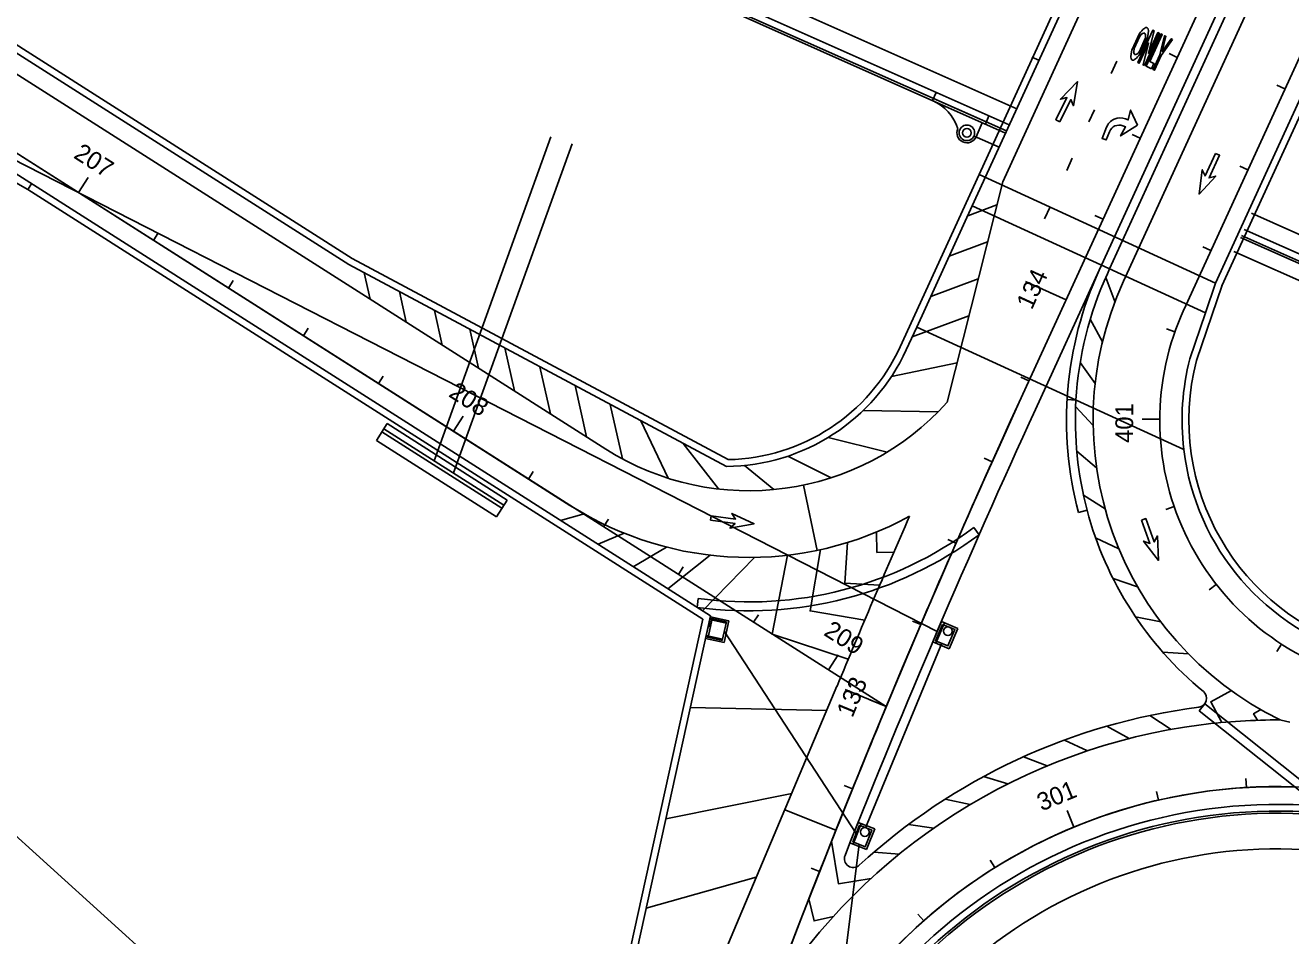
# Model space of a CAD drawing. Extents: x 468143 to 491361, y 1438528 to 1468730.
# Drawn here: x 487636.1 to 487920.8, y 1466827.2 to 1467031.9 of the extents above; entities that cross this region are included whole.
import ezdxf

# ---------------------------------------------------------------- set-up
doc = ezdxf.new("R2010")
doc.units = 0
doc.layers.add('Default', color=7, linetype='Continuous')
doc.layers.add('Xreference_dp', color=7, linetype='Continuous')

# ---------------------------------------------------------------- blocks, each defined once
blk = doc.blocks.new('POINT_DISPLAY')
at = {"layer": 'Default'}
blk.add_line((0, 0), (0, 0), dxfattribs=at)
blk = doc.blocks.new('InltCurb1_35')
at = {"layer": 'Default'}
for p, q in [((2.25, 2), (2.25, 5.5)), ((-10, 2), (-10, 0)), ((-10, 1.5), (3, 1.5)), ((3, 2), (2.25, 2)), ((3, 0), (3, 2))]:
    blk.add_line(p, q, dxfattribs=at)
for radius in [1.75, 1]:
    blk.add_circle((0, 5.5), radius, dxfattribs=at)
for centre, radius, start, end in [((0, 5.5), 2.25, 0, 180), ((-9.85, 12), 10, 269.1432, 319.4677)]:
    blk.add_arc(centre, radius, start, end, dxfattribs=at)
for p in [(-1.6, 6.2), (-1.22, 6.76), (-0.66, 7.12), (0, 7.75), (0, 7.25), (0, 7.25), (0.7, 7.1), (1.26, 6.72), (1.62, 6.16), (-1.75, 5.5), (-1.75, 5.5), (-1.62, 4.84), (-1.26, 4.28), (-0.7, 3.9), (0, 5.5), (0, 5.5), (0, 3.75), (0, 3.75), (0.66, 3.88), (1.22, 4.24), (1.6, 4.8), (1.75, 5.5), (1.75, 5.5), (0, 0), (0, 0)]:
    blk.add_blockref('POINT_DISPLAY', p, dxfattribs=at)
blk = doc.blocks.new('EWSCN60RCPS')
at = {"layer": 'Default'}
for p, q in [((-16, -2.17), (-16, 2.33)), ((-16, 2.33), (16, 2.33)), ((-16, 0), (16, 0)), ((16, -2.17), (16, 2.33)), ((-16, -0.83), (16, -0.83)), ((-16, -2.17), (16, -2.17))]:
    blk.add_line(p, q, dxfattribs=at)
for p in [(0, 0), (0, 0), (0, 0), (0, -0.33), (0, -0.83)]:
    blk.add_blockref('POINT_DISPLAY', p, dxfattribs=at)
blk = doc.blocks.new('DAMerge_2')
at = {"layer": 'Default'}
blk.add_lwpolyline([(0.71, -4.09), (0, -3.39), (3.95, 0.56), (2.42, 0.68), (7.31, 3.21), (4.77, -1.68), (4.66, -0.15), (0.71, -4.09)], dxfattribs=at)
blk = doc.blocks.new('DALeftTurn_4_1')
at = {"layer": 'Default'}
for points in [[(5.67, 3.17), (2, 0.5), (4.33, 0.83), (4.33, 0.17)], [(6, 0.17), (6, 0.83), (8.25, 0.5), (5.67, 3.17)], [(2, -2.17), (0, -2.17), (0, -3.17), (2.67, -3.17)]]:
    blk.add_lwpolyline(points, dxfattribs=at)
for centre, radius in [((2, 0.17), 2.33), ((2.67, 0.17), 3.33)]:
    blk.add_arc(centre, radius, 270, 0, dxfattribs=at)
blk = doc.blocks.new('BikeONLY_3')
at = {"layer": 'Default'}
for p, q in [((0.97, 1.83), (3.03, 1.83)), ((2.8, 1.67), (1.2, 1.67)), ((3.03, 0.83), (0.97, 0.83)), ((1.2, 1), (2.8, 1))]:
    blk.add_line(p, q, dxfattribs=at)
for points in [[(0, -0.17), (0, 0), (2.5, 0.46), (0, 0.46), (0, 0.63), (4, 0.63), (4, 0.46), (1.45, 0), (4, 0), (4, -0.17), (0, -0.17)], [(0, -1.04), (0, -0.37), (4, -0.37), (4, -0.54), (0.67, -0.54), (0.67, -1.04), (0, -1.04)], [(4, -1.83), (1.83, -1.42), (0, -1.42), (0, -1.25), (1.83, -1.25), (4, -0.83), (4, -1), (2.28, -1.33), (4, -1.66), (4, -1.83)]]:
    blk.add_lwpolyline(points, dxfattribs=at)
for major_axis, ratio, start_param, end_param in [((2, 0), 0.291667, 2.111896, 4.171289), ((1.33, 0), 0.3125, 2.214297, 4.068888), ((1.33, 0), 0.3125, 5.35589, 7.210481), ((2, 0), 0.291667, 5.253489, 7.312882)]:
    blk.add_ellipse((2, 1.33), major_axis=major_axis, ratio=ratio, start_param=start_param, end_param=end_param, dxfattribs=at)
blk = doc.blocks.new('DAMerge_6')
at = {"layer": 'Default'}
blk.add_lwpolyline([(0.71, -4.09), (0, -3.39), (3.95, 0.56), (2.42, 0.68), (7.31, 3.21), (4.77, -1.68), (4.66, -0.15), (0.71, -4.09)], dxfattribs=at)
blk = doc.blocks.new('DALeftTurn_5')
at = {"layer": 'Default'}
for points in [[(5.67, 3.17), (2, 0.5), (4.33, 0.83), (4.33, 0.17)], [(6, 0.17), (6, 0.83), (8.25, 0.5), (5.67, 3.17)], [(2, -2.17), (0, -2.17), (0, -3.17), (2.67, -3.17)]]:
    blk.add_lwpolyline(points, dxfattribs=at)
for centre, radius in [((2, 0.17), 2.33), ((2.67, 0.17), 3.33)]:
    blk.add_arc(centre, radius, 270, 0, dxfattribs=at)

msp = doc.modelspace()

# ---------------------------------------------------------------- linework, layer by layer
at = {"layer": 'Xreference_dp'}
for p, q in [((487859.77, 1466947.15), (487993.45, 1467238.69)), ((487859.77, 1466947.15), (487993.45, 1467238.69)), ((487307.99, 1467233.04), (487708.93, 1466978.07)), ((487276.73, 1467230.4), (487829.84, 1466878.67)), ((487305.02, 1467230.19), (487766.73, 1466936.58)), ((487856.07, 1466996.67), (487960.96, 1467225.43)), ((487296.97, 1467217.53), (487758.68, 1466923.92)), ((487295.65, 1467213.63), (487790.32, 1466899.06)), ((487849.18, 1466991.24), (487922.15, 1467150.37)), ((487553.17, 1467149.17), (487859.2, 1467013.1)), ((487550.94, 1467144.15), (487856.91, 1467008.1)), ((487551.55, 1467145.52), (487857.53, 1467009.46)), ((487850.72, 1466998.3), (487917.83, 1467144.65)), ((487550.74, 1467143.69), (487856.7, 1467007.64)), ((487859.77, 1466947.15), (487947.63, 1467138.77)), ((487878.29, 1466977.96), (487949.29, 1467132.79)), ((487880.11, 1466977.12), (487949.02, 1467127.41)), ((487883.23, 1466974.33), (487952.66, 1467125.74)), ((487896.86, 1466968.07), (487966.29, 1467119.49)), ((487896.86, 1466968.07), (487966.29, 1467119.49)), ((487903.94, 1466973.9), (487969.93, 1467117.82)), ((487905.34, 1466973.26), (487971.29, 1467117.1)), ((487574.75, 1467065.23), (487709.71, 1466979.4)), ((487862.59, 1467024.72), (487864.2, 1467024)), ((487895.3, 1467024.65), (487893.49, 1467025.49)), ((487881.7, 1467023.78), (487880.45, 1467021.06)), ((487919.56, 1467017.57), (487917.74, 1467018.4)), ((487876.7, 1467012.88), (487875.45, 1467010.15)), ((487886.97, 1467006.47), (487885.15, 1467007.31)), ((487728.15, 1466933.95), (487754.41, 1467006.77)), ((487732.48, 1466931.2), (487759.17, 1467005.24)), ((487849.59, 1467006.97), (487855.24, 1467004.46)), ((487841.29, 1466895.53), (487629.31, 1467003.82)), ((487871.7, 1467001.97), (487870.45, 1466999.24)), ((487628.01, 1466999.9), (487636.7, 1466994.93)), ((487911.22, 1466999.39), (487909.4, 1467000.22)), ((487637.52, 1466996.23), (487636.7, 1466994.93)), ((487637.52, 1466996.23), (487636.7, 1466994.93)), ((487648.11, 1466994.24), (487650.25, 1466997.61)), ((487832.95, 1466959.54), (487850.72, 1466998.3)), ((487843.54, 1466947.09), (487856.07, 1466996.67)), ((487850.72, 1466998.3), (487903.94, 1466973.9)), ((487636.7, 1466994.93), (487788.59, 1466898.34)), ((487636.7, 1466994.93), (487788.59, 1466898.34)), ((487836.7, 1466964.02), (487849.21, 1466991.29)), ((487854.76, 1466991.5), (487848.18, 1466989.05)), ((487849.21, 1466991.29), (487901.68, 1466967.24)), ((487849.21, 1466991.29), (487901.68, 1466967.24)), ((487866.7, 1466991.06), (487865.45, 1466988.33)), ((487878.63, 1466988.29), (487876.81, 1466989.13)), ((487912.06, 1466989.59), (488219.83, 1466852.74)), ((487664.98, 1466983.5), (487666.06, 1466985.19)), ((487909.74, 1466984.6), (488419.6, 1466757.89)), ((487910.37, 1466985.96), (488420.21, 1466759.26)), ((487852.66, 1466983.17), (487844.01, 1466979.96)), ((487902.89, 1466981.21), (487901.07, 1466982.04)), ((487909.53, 1466984.15), (488419.4, 1466757.43)), ((487709.71, 1466979.4), (487794.26, 1466934.2)), ((487908.05, 1466980.98), (487983.46, 1466947.45)), ((487708.93, 1466978.07), (487793.88, 1466932.66)), ((487713.72, 1466970.28), (487712.4, 1466976.22)), ((487863.4, 1466945.48), (487877.77, 1466976.83)), ((487877.77, 1466976.83), (487878.29, 1466977.96)), ((487879.59, 1466975.99), (487880.11, 1466977.12)), ((487681.86, 1466972.77), (487682.93, 1466974.46)), ((487850.56, 1466974.85), (487839.84, 1466970.87)), ((487870.3, 1466970.11), (487861.21, 1466974.28)), ((487881.31, 1466969.74), (487879.22, 1466975.17)), ((487899.66, 1466956.5), (487905.39, 1466973.41)), ((487903.94, 1466973.9), (487901.68, 1466967.24)), ((487721.84, 1466965.12), (487720.31, 1466971.99)), ((487870.3, 1466970.11), (487866.66, 1466971.78)), ((487501.17, 1466969.65), (487669.13, 1466817.87)), ((487729.95, 1466959.96), (487728.22, 1466967.76)), ((487848.45, 1466966.53), (487835.67, 1466961.78)), ((487878.5, 1466960.67), (487875.74, 1466965.8)), ((487898.17, 1466956.89), (487901.68, 1466967.24)), ((487698.74, 1466962.04), (487699.81, 1466963.73)), ((487738.07, 1466954.8), (487736.13, 1466963.53)), ((487834.35, 1466958.9), (487836.7, 1466964.02)), ((487836.7, 1466964.02), (487896.8, 1466936.47)), ((487894.79, 1466962.93), (487892.9, 1466963.59)), ((487746.18, 1466949.64), (487744.03, 1466959.31)), ((487845.79, 1466955.98), (487831.05, 1466952.93)), ((487876.86, 1466951.33), (487873.48, 1466956.06)), ((487754.3, 1466944.48), (487751.94, 1466955.08)), ((487715.61, 1466951.31), (487716.69, 1466952.99)), ((487762.41, 1466939.32), (487759.85, 1466950.85)), ((487861.96, 1466951.93), (487860.14, 1466952.77)), ((487870.54, 1466947.71), (487872.53, 1466947.59)), ((487770.48, 1466934.36), (487767.75, 1466946.63)), ((487841.51, 1466944.94), (487824.67, 1466945.25)), ((487876.41, 1466941.85), (487872.46, 1466946.12)), ((487732.49, 1466940.57), (487734.64, 1466943.95)), ((487780.75, 1466930.03), (487774.65, 1466942.94)), ((487891.4, 1466943.31), (487887.4, 1466943.33)), ((487830.05, 1466935.91), (487816.76, 1466939.17)), ((487792.13, 1466927.67), (487784.18, 1466937.85)), ((487877.17, 1466932.39), (487872.71, 1466936.13)), ((487817.42, 1466930.13), (487807.71, 1466934.98)), ((487853.67, 1466933.73), (487851.85, 1466934.55)), ((487749.37, 1466929.84), (487750.44, 1466931.53)), ((487804.57, 1466927.47), (487797.95, 1466932.88)), ((487811.23, 1466928.48), (487814.3, 1466913.8)), ((487879.11, 1466923.11), (487874.21, 1466926.25)), ((487756.56, 1466920.53), (487761.88, 1466922)), ((487873.11, 1466922.31), (487875.04, 1466922.83)), ((487894.63, 1466923.66), (487892.73, 1466923.02)), ((487766.24, 1466919.11), (487767.32, 1466920.8)), ((487849.55, 1466918.93), (487850.74, 1466917.32)), ((487765.01, 1466915.16), (487770.88, 1466917.65)), ((487845.55, 1466915.45), (487843.72, 1466916.26)), ((487882.21, 1466914.14), (487876.95, 1466916.64)), ((487772.92, 1466910.12), (487780.37, 1466914.54)), ((487780.67, 1466905.19), (487790.2, 1466912.72)), ((487788.54, 1466900.19), (487800.18, 1466912.22)), ((487783.12, 1466908.38), (487784.19, 1466910.07)), ((487886.41, 1466905.64), (487880.89, 1466907.45)), ((487904.1, 1466906.15), (487902.52, 1466904.92)), ((487787.55, 1466902.97), (487787.28, 1466900.99)), ((487767.35, 1466794.94), (487790.32, 1466899.06)), ((487800, 1466897.65), (487801.07, 1466899.33)), ((487765.89, 1466795.47), (487788.59, 1466898.34)), ((487765.89, 1466795.47), (487788.59, 1466898.34)), ((487790.28, 1466898.89), (487789.21, 1466894)), ((487790.63, 1466898.13), (487789.84, 1466894.55)), ((487790.23, 1466898.63), (487790.03, 1466896.64)), ((487793.8, 1466897.43), (487790.14, 1466898.24)), ((487793.87, 1466897.75), (487790.21, 1466898.56)), ((487794.43, 1466897.97), (487790.28, 1466898.89)), ((487792.94, 1466893.52), (487793.87, 1466897.75)), ((487793.36, 1466893.09), (487794.43, 1466897.97)), ((487837.61, 1466897.1), (487835.77, 1466897.88)), ((487842.27, 1466897.83), (487840.3, 1466893.23)), ((487842.96, 1466897.53), (487840.99, 1466892.93)), ((487845.95, 1466896.26), (487842.27, 1466897.83)), ((487843.98, 1466891.66), (487845.95, 1466896.26)), ((487891.66, 1466897.73), (487885.95, 1466898.84)), ((487789.21, 1466894), (487793.36, 1466893.09)), ((487789.28, 1466894.33), (487792.94, 1466893.52)), ((487789.35, 1466894.66), (487793.01, 1466893.85)), ((487793.41, 1466895.64), (487823.07, 1466850.14)), ((487825.21, 1466851.44), (487842.34, 1466892.9)), ((487825.21, 1466851.44), (487842.34, 1466892.9)), ((487825.21, 1466851.44), (487842.34, 1466892.9)), ((487840.3, 1466893.23), (487843.98, 1466891.66)), ((487897.86, 1466890.55), (487892.05, 1466890.93)), ((487918.78, 1466892.71), (487917.69, 1466891.03)), ((487816.87, 1466886.91), (487819.02, 1466890.29)), ((487818.76, 1466883.28), (487779.57, 1466790.53)), ((487829.84, 1466878.67), (487820.61, 1466882.51)), ((487829.84, 1466878.67), (487826.15, 1466880.2)), ((487901.49, 1466879.28), (487900.25, 1466877.72)), ((487928.46, 1466857.86), (487901.49, 1466879.28)), ((487785.77, 1466878.44), (487816.45, 1466877.81)), ((487893.96, 1466873.54), (487889.15, 1466876.68)), ((487927.22, 1466856.29), (487900.25, 1466877.72)), ((487884.47, 1466871.48), (487879.45, 1466874.26)), ((487917.75, 1466875.87), (487920.68, 1466875.21)), ((487875.16, 1466868.74), (487869.94, 1466871.16)), ((487866.06, 1466865.34), (487860.69, 1466867.38)), ((487857.23, 1466861.3), (487851.73, 1466862.94)), ((487910.89, 1466860.47), (487910.77, 1466862.47)), ((487780.25, 1466853.43), (487808.57, 1466859.16)), ((487822.25, 1466860.16), (487820.4, 1466860.91)), ((487891.11, 1466857.66), (487890.66, 1466859.61)), ((487848.72, 1466856.63), (487843.11, 1466857.87)), ((487818.52, 1466850.89), (487807.01, 1466855.48)), ((487872.07, 1466851.6), (487870.55, 1466855.3)), ((487823.53, 1466852.65), (487821.68, 1466848.01)), ((487824.23, 1466852.37), (487822.38, 1466847.73)), ((487827.25, 1466851.17), (487823.53, 1466852.65)), ((487825.39, 1466846.52), (487827.25, 1466851.17)), ((487840.56, 1466851.36), (487834.88, 1466852.19)), ((487821.68, 1466848.01), (487825.39, 1466846.52)), ((487815.71, 1466783.72), (487823.72, 1466847.73)), ((487832.81, 1466845.52), (487827.08, 1466845.94)), ((487814.84, 1466841.59), (487812.98, 1466842.32)), ((487854.31, 1466842.47), (487853.25, 1466844.16)), ((487775.83, 1466833.37), (487800.61, 1466840.32)), ((487838.3, 1466830.51), (487836.97, 1466832.01))]:
    msp.add_line(p, q, dxfattribs=at)
for points in [[(487831.57, 1466913.41), (487827.75, 1466913.35), (487827.67, 1466917.94)], [(487825.01, 1466898.13), (487812.71, 1466900.2), (487815.03, 1466913.96)], [(487828.34, 1466905.95), (487820.52, 1466906.44), (487821.1, 1466915.56)], [(487821.3, 1466889.36), (487804.2, 1466894.98), (487807.64, 1466912.72)], [(487905.38, 1466875.1), (487902.86, 1466879.75), (487907.5, 1466882.26)], [(487913.35, 1466875.6), (487912.49, 1466877.05), (487914.1, 1466878)], [(487817.53, 1466848.38), (487819.07, 1466838.85), (487826.48, 1466840.05)], [(487812.44, 1466835.47), (487813.6, 1466830.48), (487817.97, 1466831.49)]]:
    msp.add_lwpolyline(points, dxfattribs=at)
for points in [[(487842.53, 1466897.17), (487840.96, 1466893.49), (487843.72, 1466892.31), (487845.29, 1466895.99)], [(487823.81, 1466852), (487822.33, 1466848.29), (487825.12, 1466847.17), (487826.6, 1466850.89)]]:
    msp.add_lwpolyline(points, close=True, dxfattribs=at)
for centre in [(487843.71, 1466895.63), (487825.03, 1466850.49)]:
    msp.add_circle(centre, 1, dxfattribs=at)
for centre, radius, start, end in [((487951.4, 1466943.07), 81, 155.3671, 194.8448), ((487951.4, 1466943.07), 79, 155.3671, 176.7132), ((487951.4, 1466943.07), 75, 155.3671, 243.9726), ((487951.4, 1466943.07), 60, 155.3671, 254.5061), ((487951.4, 1466943.07), 60, 155.3671, 254.5061), ((487793.45, 1466977.66), 45, 270.5542, 335.3671), ((487793.45, 1466977.66), 43.46, 271.069, 335.3671), ((487951.4, 1466943.07), 55, 165.4434, 186.8898), ((487951.4, 1466943.07), 53.46, 165.4434, 254.5061), ((487951.4, 1466943.07), 79, 176.7132, 194.8448), ((489753.65, 1466078.75), 2083.48, 155.36712, 173.72367), ((489753.65, 1466078.75), 2083.48, 155.36712, 168.47885), ((487798.93, 1466987.21), 60, 237.547, 318.0391), ((489753.65, 1466078.75), 2079.48, 155.36712, 158.37149), ((489753.65, 1466078.75), 2083.48, 155.36712, 157.4224), ((487951.4, 1466943.07), 55, 186.8898, 254.5061), ((487798.93, 1466987.21), 75, 237.547, 298.8413), ((487951.4, 1466943.07), 79, 194.8448, 230.539), ((487798.93, 1466987.21), 85, 262.3103, 306.5542), ((489753.65, 1466078.75), 2095.48, 156.28542, 157.4224), ((487798.93, 1466987.21), 87, 262.3103, 306.5542), ((487899.92, 1466880.53), 2, 277.3049, 50.539), ((489753.65, 1466078.75), 2083.48, 157.4224, 158.2474), ((487917.85, 1466740.67), 139, 97.3049, 132.5892), ((487917.85, 1466740.67), 135, 97.3049, 147.6622), ((487917.85, 1466740.67), 135, 89.7277, 97.3049), ((487917.85, 1466740.67), 120, 74.5061, 160.1724), ((487917.85, 1466740.67), 120, 97.3049, 160.1724), ((487917.85, 1466740.67), 120, 74.5061, 97.3049), ((487917.85, 1466740.67), 116, 74.5061, 160.1724), ((487917.85, 1466740.67), 114.5, 74.5061, 160.1724), ((487917.85, 1466740.67), 114, 74.5061, 160.1724), ((489753.65, 1466078.75), 2083.48, 158.2474, 164.08644), ((487917.85, 1466740.67), 106, 74.5061, 160.1724), ((487822.43, 1466844.48), 2, 158.3715, 312.5892)]:
    msp.add_arc(centre, radius, start, end, dxfattribs=at)

# ---------------------------------------------------------------- block references
at = {"layer": 'Xreference_dp', "xscale": 2, "yscale": 2, "rotation": 65.36711924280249}
msp.add_blockref('BikeONLY_3', (487887.62, 1467022.95), dxfattribs=at)
at = {"layer": 'Xreference_dp'}
for name, p, rotation in [('DAMerge_2', (487866.95, 1467013.83), 18.64298397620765), ('DAMerge_6', (487866.95, 1467013.83), 18.64298397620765), ('DAMerge_2', (487906.01, 1466999.44), -160.01330064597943), ('DAMerge_6', (487906.01, 1466999.44), -160.01330064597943), ('EWSCN60RCPS', (487729.87, 1466931.88), 147.54695773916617), ('DAMerge_2', (487793.12, 1466923.64), -52.64241044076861), ('DAMerge_6', (487793.12, 1466923.64), -52.64241044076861), ('DAMerge_2', (487891.29, 1466919.52), -115.01327705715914), ('DAMerge_6', (487891.29, 1466919.52), -115.01327705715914), ('POINT_DISPLAY', (487789.75, 1466896.45), 77.55763858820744), ('POINT_DISPLAY', (487789.75, 1466896.45), 77.55763858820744), ('POINT_DISPLAY', (487790.23, 1466896.34), 77.55763858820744), ('POINT_DISPLAY', (487790.23, 1466896.34), 77.55763858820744), ('POINT_DISPLAY', (487790.63, 1466898.13), 77.55763858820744), ('POINT_DISPLAY', (487792.22, 1466897.78), 77.55763858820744), ('POINT_DISPLAY', (487792.22, 1466897.78), 77.55763858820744), ('POINT_DISPLAY', (487793.8, 1466897.43), 77.55763858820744), ('POINT_DISPLAY', (487842.53, 1466897.17), -113.12760420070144), ('POINT_DISPLAY', (487843.91, 1466896.58), -113.12760420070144), ('POINT_DISPLAY', (487843.91, 1466896.58), -113.12760420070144), ('POINT_DISPLAY', (487789.84, 1466894.55), 77.55763858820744), ('POINT_DISPLAY', (487791.43, 1466894.2), 77.55763858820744), ('POINT_DISPLAY', (487791.43, 1466894.2), 77.55763858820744), ('POINT_DISPLAY', (487791.82, 1466895.99), 77.55763858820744), ('POINT_DISPLAY', (487791.82, 1466895.99), 77.55763858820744), ('POINT_DISPLAY', (487793.01, 1466893.85), 77.55763858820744), ('POINT_DISPLAY', (487793.41, 1466895.64), 77.55763858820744), ('POINT_DISPLAY', (487793.41, 1466895.64), 77.55763858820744), ('POINT_DISPLAY', (487793.9, 1466895.53), 77.55763858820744), ('POINT_DISPLAY', (487840.96, 1466893.49), -113.12760420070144), ('POINT_DISPLAY', (487841.29, 1466895.53), -113.12760420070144), ('POINT_DISPLAY', (487841.29, 1466895.53), -113.12760420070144), ('POINT_DISPLAY', (487841.75, 1466895.33), -113.12760420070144), ('POINT_DISPLAY', (487841.75, 1466895.33), -113.12760420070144), ('POINT_DISPLAY', (487843.13, 1466894.74), -113.12760420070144), ('POINT_DISPLAY', (487843.13, 1466894.74), -113.12760420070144), ('POINT_DISPLAY', (487844.5, 1466894.15), -113.12760420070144), ('POINT_DISPLAY', (487844.5, 1466894.15), -113.12760420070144), ('POINT_DISPLAY', (487844.96, 1466893.96), -113.12760420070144), ('POINT_DISPLAY', (487845.29, 1466895.99), -113.12760420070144), ('POINT_DISPLAY', (487842.34, 1466892.9), -113.12760420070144), ('POINT_DISPLAY', (487842.34, 1466892.9), -113.12760420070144), ('POINT_DISPLAY', (487843.72, 1466892.31), -113.12760420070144), ('POINT_DISPLAY', (487823.81, 1466852), -111.78010420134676), ('POINT_DISPLAY', (487825.21, 1466851.44), -111.78010420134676), ('POINT_DISPLAY', (487825.21, 1466851.44), -111.78010420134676), ('POINT_DISPLAY', (487826.6, 1466850.89), -111.78010420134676), ('POINT_DISPLAY', (487822.33, 1466848.29), -111.78010420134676), ('POINT_DISPLAY', (487822.61, 1466850.33), -111.78010420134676), ('POINT_DISPLAY', (487822.61, 1466850.33), -111.78010420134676), ('POINT_DISPLAY', (487823.07, 1466850.14), -111.78010420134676), ('POINT_DISPLAY', (487823.07, 1466850.14), -111.78010420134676), ('POINT_DISPLAY', (487824.46, 1466849.59), -111.78010420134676), ('POINT_DISPLAY', (487824.46, 1466849.59), -111.78010420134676), ('POINT_DISPLAY', (487825.86, 1466849.03), -111.78010420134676), ('POINT_DISPLAY', (487825.86, 1466849.03), -111.78010420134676), ('POINT_DISPLAY', (487826.32, 1466848.85), -111.78010420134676), ('POINT_DISPLAY', (487823.72, 1466847.73), -111.78010420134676), ('POINT_DISPLAY', (487823.72, 1466847.73), -111.78010420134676), ('POINT_DISPLAY', (487825.12, 1466847.17), -111.78010420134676)]:
    msp.add_blockref(name, p, dxfattribs=dict(at, rotation=rotation))
at = {"layer": 'Xreference_dp', "yscale": -1}
for name, p, rotation in [('InltCurb1_35', (487850.22, 1467012.71), -23.97270370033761), ('DALeftTurn_4_1', (487881.37, 1467005.29), 68.82662784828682), ('DALeftTurn_5', (487881.37, 1467005.29), 68.82662784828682)]:
    msp.add_blockref(name, p, dxfattribs=dict(at, rotation=rotation))

# ---------------------------------------------------------------- texts
at = {"layer": 'Xreference_dp'}
for s, rotation, p in [('207', 327.547, (487646.78, 1467002.19)), ('134', 65.3671, (487862.6, 1466967.72)), ('208', 327.547, (487731.16, 1466948.53)), ('401', 89.7673, (487885.38, 1466937.95)), ('209', 327.547, (487815.55, 1466894.87)), ('133', 67.4224, (487822.23, 1466876)), ('301', 22.4259, (487864.8, 1466855.09))]:
    msp.add_text(s, height=4, rotation=rotation, dxfattribs=at).set_placement(p)

doc.saveas('drawing.dxf')
